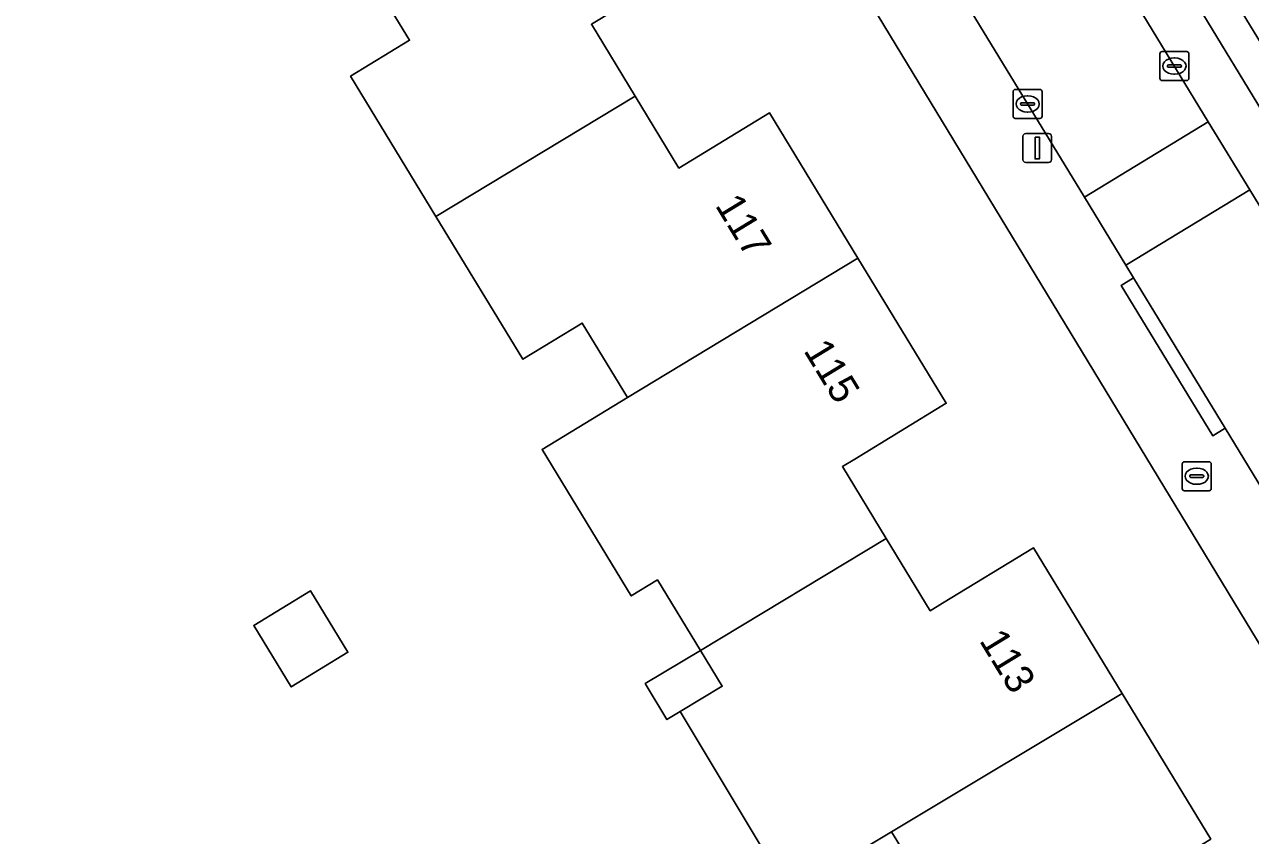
# Model space of a CAD drawing. Extents: x 157767 to 159172, y 387839 to 389425.
# Drawn here: x 158139.86 to 158182.19, y 388509.59 to 388537.59 of the extents above; entities that cross this region are included whole.
import ezdxf

# ---------------------------------------------------------------- set-up
doc = ezdxf.new("R2010")
doc.units = 0
for name, color, linetype in [('IMGEO_Brandkraan', 7, 'Continuous'), ('IMGEO_Erf', 7, 'Continuous'), ('IMGEO_Kolk', 7, 'Continuous'), ('IMGEO_Lichtmast', 7, 'Continuous'), ('IMGEO_Pand', 7, 'Continuous'), ('IMGEO_Pand_nummerreeks', 7, 'Continuous'), ('IMGEO_Parkeervlak_open', 7, 'Continuous'), ('IMGEO_Rijbaan_lokaal_open', 7, 'Continuous'), ('IMGEO_Voetpad_open', 7, 'Continuous')]:
    doc.layers.add(name, color=color, linetype=linetype)

msp = doc.modelspace()

# ---------------------------------------------------------------- linework, layer by layer
at = {"layer": 'IMGEO_Brandkraan'}
for p, q in [((158179.835, 388521.568), (158179.835, 388522.42)), ((158179.91, 388522.494), (158180.762, 388522.494)), ((158180.323, 388522.274), (158180.348, 388522.274)), ((158180.836, 388522.42), (158180.836, 388521.568)), ((158180.094, 388521.988), (158180.094, 388522)), ((158180.532, 388521.951), (158180.134, 388521.951)), ((158180.137, 388522.037), (158180.535, 388522.037)), ((158180.578, 388522), (158180.578, 388521.988)), ((158180.762, 388521.494), (158179.91, 388521.494)), ((158180.346, 388521.714), (158180.321, 388521.714))]:
    msp.add_line(p, q, dxfattribs=at)
for points in [[(158179.835, 388521.568), (158179.835, 388522.42)], [(158179.91, 388522.494), (158180.762, 388522.494)], [(158180.836, 388522.42), (158180.836, 388521.568)], [(158180.762, 388521.494), (158179.91, 388521.494)]]:
    msp.add_lwpolyline(points, dxfattribs=at)
for centre, radius, start, end in [((158179.912, 388522.418), 0.0765, 91.552, 178.448), ((158179.912, 388522.418), 0.0765, 91.552, 178.448), ((158180.76, 388522.418), 0.0765, 1.552, 88.448), ((158180.76, 388522.418), 0.0765, 1.552, 88.448), ((158180.134, 388521.997), 0.0403, 85.8775, 175.7526), ((158180.131, 388521.987), 0.0366, 178.938, 274.7102), ((158180.535, 388521.994), 0.043, 264.8664, 352.4533), ((158180.539, 388521.999), 0.0386, 1.7309, 96.639), ((158179.912, 388521.57), 0.0765, 181.552, 268.448), ((158179.912, 388521.57), 0.0765, 181.552, 268.448), ((158180.76, 388521.57), 0.0765, 271.552, 358.448), ((158180.76, 388521.57), 0.0765, 271.552, 358.448)]:
    msp.add_arc(centre, radius, start, end, dxfattribs=at)
for centre, major_axis, ratio, start_param, end_param in [((158180.322, 388521.994), (-0.387, 0.002), 0.722429, 4.712389, 7.853982), ((158180.347, 388521.994), (-0.39, 0.002), 0.717154, 1.570796, 4.712389)]:
    msp.add_ellipse(centre, major_axis=major_axis, ratio=ratio, start_param=start_param, end_param=end_param, dxfattribs=at)
at = {"layer": 'IMGEO_Erf'}
for points in [[(158184.058, 388508.98), (158185.047, 388512.009), (158154.014, 388563.128), (158133.557, 388569.365)], [(158169.401, 388558.443), (158173.894, 388551.095), (158176.859, 388546.247), (158183.73, 388535.011)], [(158171.439, 388507.035), (158169.802, 388509.723), (158166.264, 388507.601), (158162.505, 388513.871), (158162.041, 388513.592), (158161.293, 388514.836), (158163.198, 388515.981), (158161.717, 388518.413), (158160.813, 388517.863), (158157.734, 388522.92), (158160.681, 388524.714), (158159.118, 388527.281), (158157.069, 388526.034), (158154.068, 388530.963), (158151.123, 388535.8), (158153.16, 388537.041), (158151.545, 388539.694)], [(158159.436, 388537.594), (158160.946, 388535.113), (158162.457, 388532.632), (158165.585, 388534.536), (158168.638, 388529.522), (158171.69, 388524.51), (158168.53, 388522.586), (158168.101, 388522.328), (158169.616, 388519.84), (158171.134, 388517.348), (158171.561, 388517.608), (158174.7, 388519.519), (158177.759, 388514.494), (158180.818, 388509.47)]]:
    msp.add_lwpolyline(points, dxfattribs=at)
msp.add_lwpolyline([(158149.735, 388518.038), (158151.027, 388515.915), (158149.069, 388514.723), (158147.776, 388516.846)], close=True, dxfattribs=at)
at = {"layer": 'IMGEO_Kolk'}
for p, q in [((158179.065, 388535.726), (158179.065, 388536.578)), ((158179.14, 388536.652), (158179.992, 388536.652)), ((158180.066, 388536.578), (158180.066, 388535.726)), ((158179.324, 388536.146), (158179.324, 388536.158)), ((158179.367, 388536.195), (158179.765, 388536.195)), ((158179.553, 388536.432), (158179.578, 388536.432)), ((158179.808, 388536.158), (158179.808, 388536.146)), ((158179.762, 388536.109), (158179.364, 388536.109)), ((158179.576, 388535.872), (158179.551, 388535.872)), ((158174.071, 388535.344), (158174.923, 388535.344)), ((158179.992, 388535.652), (158179.14, 388535.652)), ((158173.996, 388534.418), (158173.996, 388535.27)), ((158174.298, 388534.887), (158174.696, 388534.887)), ((158174.484, 388535.124), (158174.509, 388535.124)), ((158174.997, 388535.27), (158174.997, 388534.418)), ((158174.255, 388534.838), (158174.255, 388534.85)), ((158174.693, 388534.801), (158174.295, 388534.801)), ((158174.507, 388534.564), (158174.482, 388534.564)), ((158174.739, 388534.85), (158174.739, 388534.838)), ((158174.923, 388534.344), (158174.071, 388534.344))]:
    msp.add_line(p, q, dxfattribs=at)
for points in [[(158179.065, 388535.726), (158179.065, 388536.578)], [(158179.14, 388536.652), (158179.992, 388536.652)], [(158180.066, 388536.578), (158180.066, 388535.726)], [(158174.071, 388535.344), (158174.923, 388535.344)], [(158179.992, 388535.652), (158179.14, 388535.652)], [(158173.996, 388534.418), (158173.996, 388535.27)], [(158174.997, 388535.27), (158174.997, 388534.418)], [(158174.923, 388534.344), (158174.071, 388534.344)]]:
    msp.add_lwpolyline(points, dxfattribs=at)
for centre, radius, start, end in [((158179.142, 388536.576), 0.0765, 91.552, 178.448), ((158179.142, 388536.576), 0.0765, 91.552, 178.448), ((158179.99, 388536.576), 0.0765, 1.552, 88.448), ((158179.99, 388536.576), 0.0765, 1.552, 88.448), ((158179.364, 388536.155), 0.0403, 85.8775, 175.7526), ((158179.361, 388536.145), 0.0366, 178.938, 274.7102), ((158179.765, 388536.152), 0.043, 264.8664, 352.4533), ((158179.769, 388536.157), 0.0386, 1.7309, 96.639), ((158179.142, 388535.728), 0.0765, 181.552, 268.448), ((158179.142, 388535.728), 0.0765, 181.552, 268.448), ((158179.99, 388535.728), 0.0765, 271.552, 358.448), ((158179.99, 388535.728), 0.0765, 271.552, 358.448), ((158174.073, 388535.268), 0.0765, 91.552, 178.448), ((158174.073, 388535.268), 0.0765, 91.552, 178.448), ((158174.921, 388535.268), 0.0765, 1.552, 88.448), ((158174.921, 388535.268), 0.0765, 1.552, 88.448), ((158174.295, 388534.847), 0.0403, 85.8775, 175.7526), ((158174.7, 388534.849), 0.0386, 1.7309, 96.639), ((158174.292, 388534.837), 0.0366, 178.938, 274.7102), ((158174.696, 388534.844), 0.043, 264.8664, 352.4533), ((158174.073, 388534.42), 0.0765, 181.552, 268.448), ((158174.073, 388534.42), 0.0765, 181.552, 268.448), ((158174.921, 388534.42), 0.0765, 271.552, 358.448), ((158174.921, 388534.42), 0.0765, 271.552, 358.448)]:
    msp.add_arc(centre, radius, start, end, dxfattribs=at)
for centre, major_axis, ratio, start_param, end_param in [((158179.552, 388536.152), (-0.387, 0.002), 0.722429, 4.712389, 7.853982), ((158179.577, 388536.152), (-0.39, 0.002), 0.717154, 1.570796, 4.712389), ((158174.483, 388534.844), (-0.387, 0.002), 0.722429, 4.712389, 7.853982), ((158174.508, 388534.844), (-0.39, 0.002), 0.717154, 1.570796, 4.712389)]:
    msp.add_ellipse(centre, major_axis=major_axis, ratio=ratio, start_param=start_param, end_param=end_param, dxfattribs=at)
at = {"layer": 'IMGEO_Lichtmast'}
for p, q in [((158174.333, 388532.924), (158174.333, 388533.724)), ((158174.333, 388533.724), (158174.333, 388532.924)), ((158174.433, 388533.824), (158175.223, 388533.824)), ((158175.223, 388533.824), (158174.433, 388533.824)), ((158175.323, 388533.724), (158175.323, 388532.924)), ((158175.323, 388532.924), (158175.323, 388533.724)), ((158175.223, 388532.824), (158174.433, 388532.824)), ((158174.433, 388532.824), (158175.223, 388532.824))]:
    msp.add_line(p, q, dxfattribs=at)
msp.add_lwpolyline([(158174.753, 388533.699), (158174.903, 388533.699), (158174.903, 388532.949), (158174.753, 388532.949), (158174.753, 388533.699)], dxfattribs=at)
for centre, start, end in [((158174.433, 388533.724), 90, 180), ((158174.433, 388533.724), 90, 180), ((158175.223, 388533.724), 0, 90), ((158175.223, 388533.724), 360, 90), ((158174.433, 388532.924), 180, 270), ((158174.433, 388532.924), 180, 270), ((158175.223, 388532.924), 270, 0), ((158175.223, 388532.924), 270, 0)]:
    msp.add_arc(centre, 0.1, start, end, dxfattribs=at)
at = {"layer": 'IMGEO_Pand'}
for points in [[(158151.545, 388539.694), (158153.16, 388537.041), (158151.123, 388535.8), (158154.068, 388530.963), (158160.946, 388535.113), (158159.436, 388537.594), (158162.568, 388539.501), (158159.511, 388544.522)], [(158160.681, 388524.714), (158168.638, 388529.522), (158165.585, 388534.536), (158162.457, 388532.632), (158160.946, 388535.113), (158154.068, 388530.963), (158157.069, 388526.034), (158159.118, 388527.281)], [(158168.53, 388522.586), (158171.69, 388524.51), (158168.638, 388529.522), (158160.681, 388524.714), (158157.734, 388522.92), (158160.813, 388517.863), (158161.717, 388518.413), (158163.198, 388515.981), (158169.616, 388519.84), (158168.101, 388522.328)], [(158174.7, 388519.519), (158171.561, 388517.608), (158171.134, 388517.348), (158169.616, 388519.84), (158163.198, 388515.981), (158163.953, 388514.741), (158162.505, 388513.871), (158166.264, 388507.601), (158169.802, 388509.723), (158177.759, 388514.494)], [(158147.776, 388516.846), (158149.069, 388514.723), (158151.027, 388515.915), (158149.735, 388518.038)], [(158163.198, 388515.981), (158161.293, 388514.836), (158162.041, 388513.592), (158162.505, 388513.871), (158163.953, 388514.741)], [(158169.802, 388509.723), (158171.439, 388507.035), (158169.407, 388505.797), (158170.862, 388503.408), (158180.818, 388509.47), (158177.759, 388514.494)]]:
    msp.add_lwpolyline(points, close=True, dxfattribs=at)
at = {"layer": 'IMGEO_Parkeervlak_open'}
for points in [[(158167.323, 388556.261), (158180.734, 388534.231), (158182.164, 388531.882), (158201.572, 388500), (158204.926, 388494.49), (158205.044, 388494.546)], [(158205.312, 388497.303), (158203.669, 388500), (158170.254, 388554.863)]]:
    msp.add_lwpolyline(points, dxfattribs=at)
at = {"layer": 'IMGEO_Rijbaan_lokaal_open'}
for points in [[(158161.217, 388556.763), (158163.172, 388553.493), (158164.823, 388550.73), (158169.131, 388543.657), (158172.298, 388538.457), (158176.457, 388531.628), (158180.734, 388534.231), (158167.323, 388556.261)], [(158205.22, 388494.072), (158205.044, 388494.546), (158204.926, 388494.49), (158201.572, 388500), (158182.164, 388531.882), (158177.888, 388529.279), (158178.154, 388528.842), (158181.317, 388523.649), (158187.796, 388513.011), (158193.707, 388503.306), (158195.72, 388500), (158200.674, 388491.866)]]:
    msp.add_lwpolyline(points, dxfattribs=at)
msp.add_lwpolyline([(158176.457, 388531.628), (158177.888, 388529.279), (158182.164, 388531.882), (158180.734, 388534.231)], close=True, dxfattribs=at)
at = {"layer": 'IMGEO_Voetpad_open'}
for points in [[(158181.808, 388581.454), (158156.041, 388565.692), (158154.014, 388563.128), (158185.047, 388512.009), (158191.872, 388500.756), (158192.323, 388500), (158199.35, 388488.215), (158199.947, 388485.226), (158200.3, 388475.991), (158200.534, 388473.716), (158201.147, 388470.704), (158203.349, 388472.041), (158203.742, 388472.279)], [(158200.674, 388491.866), (158195.72, 388500), (158193.707, 388503.306), (158192.819, 388502.765), (158186.908, 388512.47), (158187.796, 388513.011), (158181.317, 388523.649), (158180.89, 388523.389), (158177.727, 388528.582), (158178.154, 388528.842), (158177.888, 388529.279), (158176.457, 388531.628), (158172.298, 388538.457), (158171.871, 388538.197), (158168.704, 388543.397), (158169.131, 388543.657), (158164.823, 388550.73), (158163.172, 388553.493), (158162.744, 388553.237), (158160.786, 388556.509), (158159.902, 388558.718), (158160.381, 388558.848), (158160.177, 388560.245), (158159.705, 388560.246)], [(158213.814, 388485.783), (158205.128, 388500), (158191.278, 388522.668), (158189.138, 388526.167), (158186.097, 388531.14), (158185.347, 388532.366), (158184.003, 388534.564), (158183.73, 388535.011), (158176.859, 388546.247), (158173.894, 388551.095), (158169.401, 388558.443)], [(158170.254, 388554.863), (158203.669, 388500), (158205.312, 388497.303)]]:
    msp.add_lwpolyline(points, dxfattribs=at)
msp.add_lwpolyline([(158181.317, 388523.649), (158178.154, 388528.842), (158177.727, 388528.582), (158180.89, 388523.389)], close=True, dxfattribs=at)

# ---------------------------------------------------------------- texts
at = {"layer": 'IMGEO_Pand_nummerreeks'}
for s, rotation, p in [('117', 301.337, (158163.688, 388531.344)), ('115', 301.3406, (158166.74, 388526.331)), ('113', 301.3291, (158172.806, 388516.322))]:
    msp.add_text(s, height=1, rotation=rotation, dxfattribs=at).set_placement(p)

doc.saveas('drawing.dxf')
